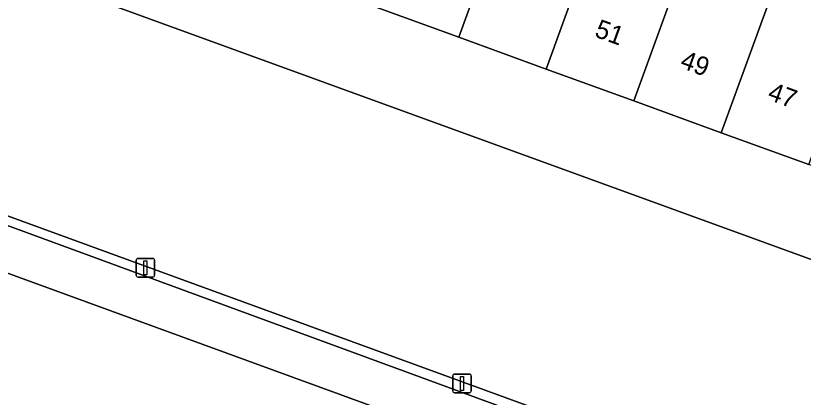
# Model space of a CAD drawing. Extents: x 155275 to 156265, y 382654 to 383635.
# Drawn here: x 156158.78 to 156201.07, y 383126.16 to 383146.63 of the extents above; entities that cross this region are included whole.
import ezdxf

# ---------------------------------------------------------------- set-up
doc = ezdxf.new("R2010")
doc.units = 0
for name, color, linetype in [('IMGEO_Erf', 7, 'Continuous'), ('IMGEO_Groenvoorziening', 7, 'Continuous'), ('IMGEO_Haag', 7, 'Continuous'), ('IMGEO_Lichtmast', 7, 'Continuous'), ('IMGEO_Pand', 7, 'Continuous'), ('IMGEO_Pand_nummerreeks', 7, 'Continuous'), ('IMGEO_Voetpad_open', 7, 'Continuous')]:
    doc.layers.add(name, color=color, linetype=linetype)

msp = doc.modelspace()

# ---------------------------------------------------------------- linework, layer by layer
at = {"layer": 'IMGEO_Erf'}
msp.add_lwpolyline([(156208.89, 383130.865), (156210.509, 383135.329), (156206.073, 383136.941), (156201.365, 383138.652), (156196.67, 383140.359), (156191.973, 383142.067), (156187.268, 383143.777), (156182.572, 383145.484), (156177.88, 383147.189), (156173.185, 383148.896), (156168.48, 383150.606), (156163.774, 383152.317), (156159.081, 383154.023), (156154.377, 383155.733), (156149.667, 383157.445), (156144.973, 383159.151), (156140.284, 383160.856), (156135.821, 383162.478), (156134.197, 383158.019)], close=True, dxfattribs=at)
msp.add_lwpolyline([(156186.165, 383122.677), (156135.368, 383141.189), (156134.338, 383138.282), (156132.505, 383133.273), (156132.852, 383133.146), (156132.784, 383132.958), (156133.77, 383132.599), (156134.956, 383135.885), (156141.159, 383133.605), (156136.957, 383122.044)], dxfattribs=at)
at = {"layer": 'IMGEO_Groenvoorziening'}
for points in [[(156198.573, 383091.905), (156174.753, 383053.493), (156174.567, 383053.211), (156183.028, 383047.925), (156210.25, 383092.5), (156227.742, 383120.977), (156225.016, 383125.001), (156213.962, 383129.021), (156208.89, 383130.865), (156134.197, 383158.019), (156129.241, 383159.819), (156124.538, 383161.532), (156119.844, 383163.242), (156115.142, 383164.955), (156108.018, 383167.55), (156101.766, 383156.548), (156102.17, 383156.398), (156187.526, 383125.255)], [(156187.526, 383125.255), (156102.17, 383156.398), (156101.766, 383156.548), (156101.464, 383156.016), (156156.505, 383136.033), (156187.394, 383124.725)]]:
    msp.add_lwpolyline(points, dxfattribs=at)
at = {"layer": 'IMGEO_Haag'}
msp.add_lwpolyline([(156187.526, 383125.255), (156102.17, 383156.398), (156101.766, 383156.548), (156101.464, 383156.016), (156156.505, 383136.033), (156187.394, 383124.725)], dxfattribs=at)
at = {"layer": 'IMGEO_Lichtmast'}
for p, q in [((156165.347, 383133.611), (156166.137, 383133.611)), ((156166.137, 383133.611), (156165.347, 383133.611)), ((156165.247, 383132.711), (156165.247, 383133.511)), ((156165.247, 383133.511), (156165.247, 383132.711)), ((156166.237, 383133.511), (156166.237, 383132.711)), ((156166.237, 383132.711), (156166.237, 383133.511)), ((156166.137, 383132.611), (156165.347, 383132.611)), ((156165.347, 383132.611), (156166.137, 383132.611)), ((156182.251, 383126.506), (156182.251, 383127.306)), ((156182.251, 383127.306), (156182.251, 383126.506)), ((156182.351, 383127.406), (156183.141, 383127.406)), ((156183.141, 383127.406), (156182.351, 383127.406)), ((156183.241, 383127.306), (156183.241, 383126.506)), ((156183.241, 383126.506), (156183.241, 383127.306)), ((156183.141, 383126.406), (156182.351, 383126.406)), ((156182.351, 383126.406), (156183.141, 383126.406))]:
    msp.add_line(p, q, dxfattribs=at)
for points in [[(156165.667, 383133.486), (156165.817, 383133.486), (156165.817, 383132.736), (156165.667, 383132.736), (156165.667, 383133.486)], [(156182.671, 383127.281), (156182.821, 383127.281), (156182.821, 383126.531), (156182.671, 383126.531), (156182.671, 383127.281)]]:
    msp.add_lwpolyline(points, dxfattribs=at)
for centre, start, end in [((156165.347, 383133.511), 90, 180), ((156165.347, 383133.511), 90, 180), ((156166.137, 383133.511), 0, 90), ((156166.137, 383133.511), 360, 90), ((156165.347, 383132.711), 180, 270), ((156165.347, 383132.711), 180, 270), ((156166.137, 383132.711), 270, 0), ((156166.137, 383132.711), 270, 0), ((156182.351, 383127.306), 90, 180), ((156182.351, 383127.306), 90, 180), ((156183.141, 383127.306), 0, 90), ((156183.141, 383127.306), 360, 90), ((156182.351, 383126.506), 180, 270), ((156182.351, 383126.506), 180, 270), ((156183.141, 383126.506), 270, 0), ((156183.141, 383126.506), 270, 0)]:
    msp.add_arc(centre, 0.1, start, end, dxfattribs=at)
at = {"layer": 'IMGEO_Pand'}
for points in [[(156181.984, 383158.479), (156177.88, 383147.189), (156182.572, 383145.484), (156186.675, 383156.773), (156184.968, 383157.394), (156183.227, 383158.027)], [(156191.371, 383155.066), (156190.107, 383155.525), (156188.371, 383156.157), (156186.675, 383156.773), (156182.572, 383145.484), (156187.268, 383143.777)], [(156191.371, 383155.066), (156187.268, 383143.777), (156191.973, 383142.067), (156196.076, 383153.355), (156194.358, 383153.98), (156192.628, 383154.609)], [(156200.773, 383151.648), (156199.516, 383152.105), (156197.785, 383152.734), (156196.076, 383153.355), (156191.973, 383142.067), (156196.67, 383140.359)], [(156200.773, 383151.648), (156196.67, 383140.359), (156201.365, 383138.652), (156205.468, 383149.94), (156203.757, 383150.563), (156202.014, 383151.196)]]:
    msp.add_lwpolyline(points, close=True, dxfattribs=at)
at = {"layer": 'IMGEO_Voetpad_open'}
msp.add_lwpolyline([(156074.168, 383163.435), (156101.596, 383153.469), (156118.593, 383147.293), (156119.949, 383146.79), (156124.64, 383145.063), (156128.705, 383143.604), (156130.539, 383142.929), (156135.368, 383141.189), (156186.165, 383122.677), (156187.394, 383124.725), (156156.505, 383136.033), (156101.464, 383156.016), (156097.818, 383157.376), (156074.766, 383165.893)], dxfattribs=at)

# ---------------------------------------------------------------- texts
at = {"layer": 'IMGEO_Pand_nummerreeks'}
for s, p in [('51', (156189.811, 383145.534)), ('49', (156194.405, 383143.864)), ('47', (156199.104, 383142.156))]:
    msp.add_text(s, height=1, rotation=340.0236, dxfattribs=at).set_placement(p)

doc.saveas('drawing.dxf')
